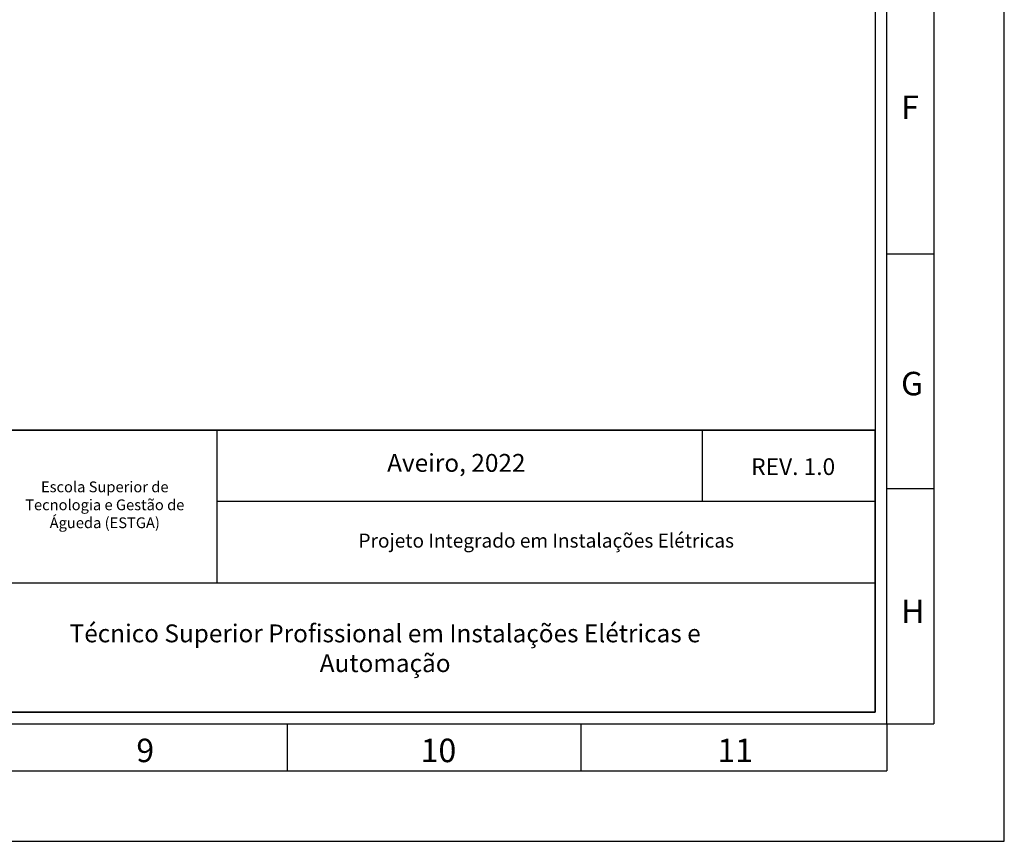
# Model space of a CAD drawing. Header units: millimetres. Extents: x -559 to 10735, y -2326 to 222.
# Tile 599 of 656: x 7086 to 7252, y -1572 to -1434. Entities that reach past the tile are written whole.
import ezdxf

# ---------------------------------------------------------------- set-up
doc = ezdxf.new("R2010")
doc.units = ezdxf.units.MM
doc.header["$LTSCALE"] = 4
for name, color, linetype in [('Cabeçalho', 252, 'Continuous'), ('Modelo', 251, 'Continuous'), ('Texto Cabeçalho', 3, 'Continuous')]:
    doc.layers.add(name, color=color, linetype=linetype)

msp = doc.modelspace()

# ---------------------------------------------------------------- linework, layer by layer
at = {"layer": 'Cabeçalho'}
msp.add_line((7201.26, -1515.2), (7201.26, -1503.2), dxfattribs=at)
at = {"layer": 'Modelo'}
for p, q in [((7240.16, -1275.81), (7240.16, -1552.63)), ((7240.16, -1374.67), (7240.16, -1473.54)), ((7232.25, -1473.54), (7240.16, -1473.54)), ((7240.16, -1473.54), (7240.16, -1552.63)), ((7119.55, -1503.2), (7119.55, -1528.9)), ((7240.16, -1513.09), (7232.25, -1513.09)), ((7230.27, -1515.2), (7119.55, -1515.2)), ((7044.41, -1528.9), (7230.27, -1528.9)), ((7131.41, -1560.54), (7131.41, -1552.63)), ((7180.84, -1560.54), (7180.84, -1552.63)), ((7232.25, -1552.63), (7240.16, -1552.63)), ((7232.25, -1552.63), (7232.25, -1560.54)), ((6785.38, -1560.54), (7232.25, -1560.54)), ((7081.98, -1560.54), (7180.84, -1560.54))]:
    msp.add_line(p, q, dxfattribs=at)
for points in [[(6664.77, -1572.4), (7252.02, -1572.4), (7252.02, -1157.17), (6664.77, -1157.17)], [(6684.54, -1552.63), (7232.25, -1552.63), (7232.25, -1176.94), (6684.54, -1176.94)], [(7230.27, -1550.65), (6686.52, -1550.65), (6686.52, -1178.92), (7230.27, -1178.92)], [(6686.52, -1503.2), (7230.27, -1503.2), (7230.27, -1550.65), (6686.52, -1550.65)], [(7230.27, -1503.2), (6686.52, -1503.2), (6686.52, -1550.65), (7230.27, -1550.65)]]:
    msp.add_lwpolyline(points, close=True, dxfattribs=at)

# ---------------------------------------------------------------- texts
at = {"layer": 'Modelo', "attachment_point": 1}
for s, insert, char_height in [('F', (7234.66, -1446.92), 3.95), ('G', (7234.66, -1493.4), 3.95), ('H', (7234.66, -1531.73), 3.95), ('9', (7106, -1555.13), 3.95), ('10', (7153.83, -1555.13), 3.955), ('11', (7203.76, -1555.13), 3.955)]:
    msp.add_mtext_dynamic_manual_height_columns(s, width=54.2922, gutter_width=19.77, heights=[0], dxfattribs=dict(at, insert=insert, char_height=char_height))
at = {"layer": 'Texto Cabeçalho', "attachment_point": 1}
for s, width, gutter_width, heights, insert, char_height in [('\\pxqc;Aveiro, 2022', 75.4428, 15.03, [0], (7122.11, -1507.22), 3.0069), ('\\pxqc;REV. 1.0', 36.2883, 14.04, [0], (7198.36, -1507.95), 2.8087), ('\\pxqc;Escola Superior de Tecnologia e Gestão de Águeda (ESTGA)', 31.6702, 9.06, [9.87], (7084.85, -1511.85), 1.8128), ('\\pxqc;Projeto Integrado em Instalações Elétricas', 83.8204, 11.76, [8.85], (7133.05, -1520.63), 2.3515), ('\\pxqc;Técnico Superior Profissional em Instalações Elétricas e Automação', 122.3106, 15.03, [10.93], (7086.7, -1535.91), 3.0069)]:
    msp.add_mtext_dynamic_manual_height_columns(s, width=width, gutter_width=gutter_width, heights=heights, dxfattribs=dict(at, insert=insert, char_height=char_height))

doc.saveas('drawing.dxf')
